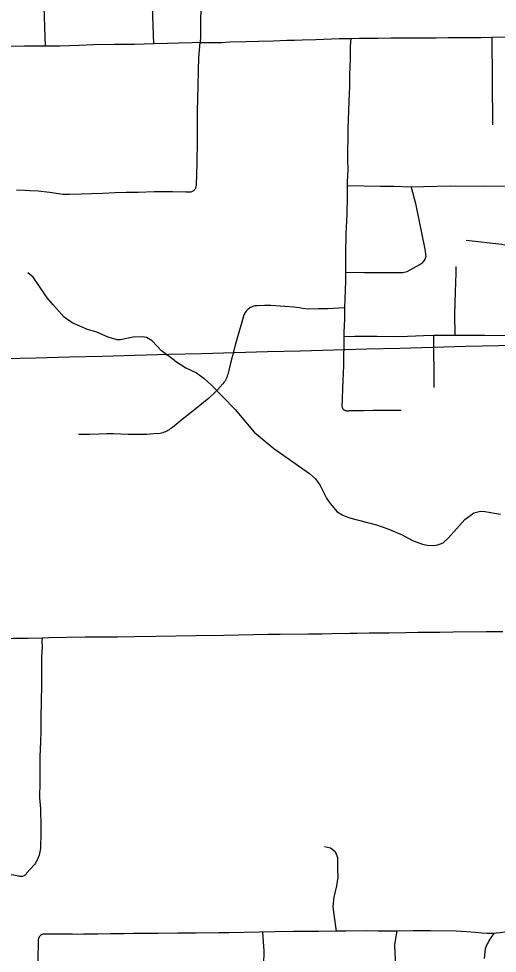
# Model space of a CAD drawing. Extents: x -19 to 366, y -4 to 359.
# Drawn here: x 153.594 to 154.399, y 181.952 to 183.524 of the extents above; entities that cross this region are included whole.
import ezdxf

# ---------------------------------------------------------------- set-up
doc = ezdxf.new("R2010")
doc.units = 0
for name, color, linetype in [('R_ROW', 7, 'Continuous'), ('R_ROW Annot', 7, 'Continuous'), ('R_Temp Easement', 7, 'Continuous'), ('Sheet Fence', 7, 'Continuous')]:
    doc.layers.add(name, color=color, linetype=linetype)

msp = doc.modelspace()

# ---------------------------------------------------------------- linework, layer by layer
at = {"layer": 'R_ROW'}
for p, q in [((153.6393, 183.4783), (153.6333, 183.646)), ((153.8215, 183.4819), (153.8163, 183.6393)), ((154.2921, 182.9921), (154.2924, 182.9042))]:
    msp.add_line(p, q, dxfattribs=at)
for points in [[(153.9025, 183.6047), (153.902, 183.5846), (153.9012, 183.5658), (153.901, 183.5546), (153.9006, 183.5393), (153.9003, 183.5222), (153.9002, 183.5054), (153.9001, 183.4946), (153.8997, 183.4842)], [(154.153, 183.4914), (154.167, 183.4917), (154.183, 183.4918), (154.1991, 183.4917), (154.2203, 183.492), (154.2318, 183.492), (154.2372, 183.4921), (154.2479, 183.4922), (154.2533, 183.4923), (154.264, 183.4922), (154.2737, 183.4923), (154.2968, 183.4924), (154.3168, 183.4926), (154.3331, 183.4928), (154.3493, 183.4926), (154.3721, 183.4929), (154.3904, 183.4932)], [(154.3904, 183.4932), (154.4363, 183.4939), (154.4788, 183.4943), (154.5417, 183.4952)], [(154.3904, 183.4932), (154.3911, 183.3457)], [(153.6393, 183.4783), (153.6235, 183.478), (153.6038, 183.478), (153.5788, 183.4777), (153.5557, 183.4775), (153.5442, 183.4773), (153.5225, 183.4773), (153.4992, 183.4775), (153.476, 183.4774), (153.4593, 183.4775), (153.4585, 183.4775)], [(153.5905, 183.2366), (153.6052, 183.236), (153.613, 183.2355), (153.6272, 183.2346), (153.6468, 183.2327), (153.6574, 183.2309), (153.6611, 183.2303), (153.6648, 183.2299), (153.6686, 183.2295), (153.6723, 183.2293), (153.6761, 183.2292), (153.6798, 183.2292), (153.6993, 183.2298), (153.7168, 183.2306), (153.736, 183.2312), (153.7563, 183.232), (153.7748, 183.2324), (153.7952, 183.2325), (153.8225, 183.2338), (153.8448, 183.2337), (153.8528, 183.2337), (153.8756, 183.2329), (153.8822, 183.233), (153.8834, 183.2331), (153.8846, 183.2333), (153.8858, 183.2337), (153.8869, 183.2342), (153.888, 183.2348), (153.889, 183.2355), (153.8899, 183.2363), (153.8907, 183.2372), (153.8914, 183.2382), (153.892, 183.2393), (153.8925, 183.2404), (153.8928, 183.2415), (153.893, 183.2427), (153.8932, 183.244), (153.8939, 183.2641), (153.8945, 183.2805), (153.8944, 183.2908), (153.8952, 183.3098), (153.8953, 183.3278), (153.8952, 183.3487), (153.8952, 183.3686), (153.8957, 183.3903), (153.8962, 183.4108), (153.8969, 183.4377), (153.8973, 183.4586), (153.8997, 183.4842)], [(153.64, 183.4783), (153.6393, 183.4783)], [(153.8215, 183.4819), (153.7892, 183.4813), (153.7546, 183.4809), (153.7201, 183.4803), (153.6961, 183.4796), (153.6633, 183.4785), (153.64, 183.4783)], [(153.8997, 183.4842), (153.8863, 183.4838), (153.8645, 183.4831), (153.8445, 183.4825), (153.8215, 183.4819)], [(153.8997, 183.4842), (153.9203, 183.4844), (153.9362, 183.4846), (153.9487, 183.4853), (153.9771, 183.486), (153.9976, 183.4866), (154.023, 183.4874), (154.0457, 183.4882), (154.0582, 183.4882), (154.0714, 183.4887), (154.0942, 183.4894), (154.1335, 183.4914), (154.153, 183.4914)], [(154.153, 183.4914), (154.152, 183.4783), (154.1521, 183.4693), (154.1519, 183.4573), (154.1512, 183.4417), (154.1508, 183.4312), (154.151, 183.4101), (154.15, 183.3987), (154.1498, 183.3858), (154.1493, 183.3692), (154.1484, 183.3544), (154.1478, 183.3393), (154.1479, 183.3236), (154.1473, 183.3022), (154.1476, 183.2857), (154.1477, 183.2723), (154.1475, 183.2588), (154.1469, 183.2512), (154.1467, 183.2431)], [(154.1467, 183.2431), (154.1467, 183.2255), (154.1461, 183.1958), (154.1448, 183.1617), (154.1441, 183.1297), (154.1441, 183.0978)], [(154.2544, 183.241), (154.2259, 183.2421), (154.2022, 183.2419), (154.1467, 183.2431)], [(154.5583, 183.2425), (154.5352, 183.2432), (154.4738, 183.243), (154.4349, 183.2428), (154.3782, 183.2423), (154.3204, 183.2426), (154.2751, 183.2414), (154.2544, 183.241)], [(154.2544, 183.241), (154.2619, 183.2137), (154.2775, 183.1367), (154.279, 183.1246), (154.2772, 183.1182), (154.2768, 183.1178)], [(154.4272, 182.9917), (154.4272, 183.0017), (154.4278, 183.011), (154.4284, 183.0321), (154.4285, 183.0583), (154.4293, 183.0934), (154.4299, 183.1149), (154.4276, 183.1371), (154.4222, 183.1412), (154.4068, 183.1445), (154.3473, 183.1512)], [(154.1441, 183.0978), (154.1753, 183.0977), (154.2337, 183.0976), (154.2407, 183.0977), (154.2476, 183.0994), (154.2728, 183.1129), (154.2768, 183.1178)], [(154.3285, 182.9921), (154.3281, 183.0271), (154.329, 183.0649), (154.3303, 183.0962), (154.3301, 183.1075)], [(154.1441, 183.0978), (154.144, 183.0828), (154.1436, 183.0678), (154.143, 183.0528), (154.1423, 183.0378)], [(154.1423, 183.0378), (154.1141, 183.0364), (154.0994, 183.0362), (154.0814, 183.0359), (154.0719, 183.0366), (154.0666, 183.038), (154.0573, 183.0391), (154.0419, 183.04), (154.0187, 183.0417), (154.0079, 183.0417), (153.9953, 183.0415), (153.9934, 183.0414), (153.9915, 183.0411), (153.9897, 183.0406), (153.9879, 183.04), (153.9861, 183.0393), (153.9844, 183.0385), (153.9828, 183.0375), (153.9812, 183.0364), (153.9798, 183.0352), (153.9784, 183.0339), (153.9771, 183.0325), (153.976, 183.0309), (153.9749, 183.0294), (153.974, 183.0277), (153.9732, 183.026), (153.9695, 183.0141), (153.9643, 182.9948), (153.9586, 182.9753), (153.9534, 182.9554), (153.9502, 182.9424), (153.9466, 182.9282), (153.946, 182.9258), (153.9452, 182.9234), (153.9443, 182.921), (153.9433, 182.9187), (153.9421, 182.9165), (153.9408, 182.9143), (153.9393, 182.9122), (153.9378, 182.9103), (153.9295, 182.9004), (153.9243, 182.8953), (153.9136, 182.8856), (153.9051, 182.8788), (153.89, 182.8664), (153.8721, 182.8526), (153.8531, 182.8369), (153.8512, 182.8355), (153.8493, 182.8342), (153.8473, 182.8329), (153.8453, 182.8317), (153.8432, 182.8306), (153.841, 182.8296), (153.8389, 182.8287), (153.8367, 182.8279), (153.8344, 182.8272), (153.8322, 182.8266), (153.8216, 182.826), (153.8094, 182.8251), (153.7998, 182.825), (153.7928, 182.8248), (153.7786, 182.8249), (153.753, 182.8261), (153.7425, 182.8261), (153.7294, 182.8255), (153.7131, 182.8249), (153.6946, 182.8248)], [(154.1423, 183.0378), (154.1423, 183.0189), (154.1413, 182.9972), (154.1415, 182.9899)], [(154.1415, 182.9899), (154.1407, 182.9407), (154.1388, 182.903), (154.1382, 182.8843), (154.138, 182.8725), (154.1383, 182.8714), (154.1387, 182.8703), (154.1392, 182.8692), (154.1398, 182.8683), (154.1406, 182.8674), (154.1414, 182.8666), (154.1424, 182.8659), (154.1434, 182.8654), (154.1445, 182.865), (154.1456, 182.8647), (154.1468, 182.8646), (154.1479, 182.8646), (154.1491, 182.8647), (154.1502, 182.865), (154.1597, 182.865), (154.1742, 182.8654), (154.1907, 182.8658), (154.2138, 182.8656), (154.2214, 182.8659), (154.2376, 182.8659)], [(154.1415, 182.9899), (154.1596, 182.9901), (154.197, 182.9903), (154.2348, 182.9898), (154.2753, 182.9917), (154.2921, 182.9921)], [(154.2921, 182.9921), (154.3139, 182.9922), (154.3285, 182.9921)], [(154.3285, 182.9921), (154.3403, 182.992), (154.3787, 182.992), (154.4172, 182.9915), (154.4272, 182.9917)], [(154.4088, 182.493), (154.3977, 182.493), (154.3809, 182.4928), (154.3253, 182.4921), (154.3025, 182.4919), (154.2906, 182.492), (154.2783, 182.4916), (154.2662, 182.4915), (154.2456, 182.4911), (154.2175, 182.4907), (154.2006, 182.4907), (154.1836, 182.4905), (154.1635, 182.49), (154.1516, 182.4899), (154.1208, 182.4895), (154.1043, 182.4891), (154.0819, 182.489), (154.0344, 182.4885), (154.0141, 182.4882), (153.9391, 182.4867), (153.8916, 182.4859), (153.8247, 182.4849), (153.7887, 182.4844), (153.7607, 182.4841), (153.7313, 182.4838), (153.7061, 182.4838), (153.645, 182.4829), (153.6335, 182.4825)], [(153.6335, 182.4825), (153.6332, 182.4773), (153.6335, 182.4675), (153.6329, 182.4506), (153.6324, 182.4349), (153.6326, 182.403), (153.6315, 182.3487), (153.6316, 182.3252), (153.631, 182.3081), (153.6299, 182.2828), (153.6297, 182.2406), (153.6294, 182.2137), (153.6307, 182.1948), (153.6314, 182.1647), (153.6316, 182.1552), (153.6307, 182.1285), (153.6304, 182.1255), (153.6299, 182.1226), (153.6293, 182.1198), (153.6286, 182.117), (153.6276, 182.1142), (153.6265, 182.1115), (153.6253, 182.1088), (153.6238, 182.1063), (153.6223, 182.1038), (153.6206, 182.1014), (153.6076, 182.0866), (153.6068, 182.0853), (153.6058, 182.0842), (153.6046, 182.0833), (153.6034, 182.0825), (153.602, 182.0818), (153.6006, 182.0814), (153.5991, 182.0811), (153.5976, 182.0811), (153.5962, 182.0812), (153.5947, 182.0816), (153.5603, 182.0882)], [(153.6335, 182.4825), (153.6095, 182.4819), (153.5854, 182.4814), (153.5666, 182.4809)], [(154.1087, 182.1315), (154.119, 182.1293), (154.1268, 182.1233), (154.1305, 182.113), (154.1305, 182.093), (154.1312, 182.0801), (154.129, 182.0653), (154.1246, 182.0464), (154.1227, 182.0309), (154.1238, 182.0213), (154.1285, 181.9892)], [(154.1285, 181.9892), (154.127, 181.9891), (154.099, 181.9888), (154.0794, 181.9888), (154.0563, 181.9885), (154.0259, 181.9881), (153.9995, 181.9876), (153.9475, 181.9865), (153.9307, 181.9863), (153.893, 181.9861), (153.8736, 181.9858), (153.8613, 181.9857), (153.8283, 181.9856), (153.8187, 181.9856), (153.811, 181.9856), (153.803, 181.9854), (153.7964, 181.9851), (153.7866, 181.9852), (153.7715, 181.9848), (153.7599, 181.9848), (153.7488, 181.9845), (153.7275, 181.9844), (153.7136, 181.9844), (153.7034, 181.9843), (153.6928, 181.9839), (153.6849, 181.9841), (153.6789, 181.9842), (153.6654, 181.9842), (153.6499, 181.9843), (153.6371, 181.9842), (153.6354, 181.9841), (153.6339, 181.9836), (153.6324, 181.9829), (153.631, 181.982)], [(154.231, 181.9895), (154.2214, 181.9894), (154.1985, 181.9895), (154.1792, 181.9896), (154.1445, 181.9895), (154.1285, 181.9892)], [(154.3938, 181.9855), (154.3904, 181.9853), (154.3824, 181.9855), (154.3737, 181.986), (154.3623, 181.9871), (154.348, 181.9882), (154.3386, 181.9888), (154.3301, 181.989), (154.287, 181.9896), (154.2581, 181.9896), (154.231, 181.9895)], [(154.3938, 181.9855), (154.392, 181.9831), (154.3902, 181.9807), (154.3885, 181.9782), (154.3869, 181.9757), (154.3853, 181.9731), (154.3839, 181.9704), (154.3825, 181.9677), (154.3813, 181.965), (154.3801, 181.9622), (154.379, 181.9593), (154.3772, 181.9434)], [(154.7158, 181.9873), (154.7053, 181.9873), (154.6748, 181.9873), (154.65, 181.9875), (154.6295, 181.9875), (154.5969, 181.9878), (154.5432, 181.9883), (154.5077, 181.9885), (154.4522, 181.9884), (154.432, 181.9885), (154.4198, 181.9882), (154.4123, 181.9876), (154.404, 181.9866), (154.3976, 181.9857), (154.3938, 181.9855)], [(153.631, 181.982), (153.6298, 181.9809), (153.6287, 181.9796), (153.628, 181.9782), (153.6274, 181.9766), (153.627, 181.975), (153.627, 181.9734), (153.6266, 181.9401), (153.6262, 181.9001), (153.6261, 181.8869)]]:
    msp.add_lwpolyline(points, dxfattribs=at)
at = {"layer": 'R_ROW Annot'}
for points in [[(154.0045, 181.9877), (154.0064, 181.9556), (154.0058, 181.9106), (154.0087, 181.8734), (154.0087, 181.8548), (154.0054, 181.8258), (154.0051, 181.8144), (154.0064, 181.7922), (154.008, 181.7661), (154.0077, 181.7489), (154.0058, 181.7309), (154.0045, 181.7198), (154.0045, 181.7133), (154.0064, 181.7068), (154.0139, 181.6905)], [(154.277, 181.7696), (154.2726, 181.7792), (154.2679, 181.7971), (154.2649, 181.8106), (154.2596, 181.826), (154.2529, 181.8384), (154.2455, 181.8489), (154.238, 181.8556), (154.2318, 181.8611), (154.2298, 181.8638), (154.2282, 181.8701), (154.2297, 181.8954), (154.2291, 181.9207), (154.2276, 181.9523), (154.227, 181.9665), (154.2288, 181.9767), (154.231, 181.9895)]]:
    msp.add_lwpolyline(points, dxfattribs=at)
at = {"layer": 'R_Temp Easement'}
for points in [[(153.8563, 182.9494), (153.8344, 182.9655), (153.8186, 182.9825), (153.8091, 182.9879), (153.8027, 182.9894), (153.7867, 182.9886), (153.765, 182.9843), (153.7597, 182.9843), (153.7449, 182.9887), (153.7257, 182.9968), (153.7098, 183.0013), (153.6844, 183.0127), (153.6709, 183.0221), (153.6522, 183.0433), (153.6423, 183.055), (153.6273, 183.0775), (153.6185, 183.0896), (153.6096, 183.0968)], [(153.8563, 182.9494), (153.8757, 182.9371), (153.8932, 182.9285), (153.9063, 182.9192), (153.9186, 182.9081), (153.9584, 182.8671), (153.9904, 182.8286), (154.0235, 182.8012), (154.0834, 182.759), (154.0936, 182.7501), (154.1014, 182.7391), (154.112, 182.718), (154.118, 182.709), (154.1302, 182.6948), (154.1394, 182.6889), (154.1509, 182.6848), (154.196, 182.6731), (154.2152, 182.6661), (154.2393, 182.6561), (154.2567, 182.6464), (154.2733, 182.6401), (154.2815, 182.6387), (154.2915, 182.6383), (154.2992, 182.6392), (154.3081, 182.6428), (154.3174, 182.651), (154.345, 182.6817), (154.3597, 182.6931), (154.371, 182.6958), (154.3782, 182.6954), (154.4047, 182.6906)]]:
    msp.add_lwpolyline(points, dxfattribs=at)
at = {"layer": 'Sheet Fence'}
for points in [[(154.1159, 1.8709), (153.9063, 10.4874), (153.696, 19.1041), (153.485, 27.7209), (153.2733, 36.3378), (153.0608, 44.9549), (152.8476, 53.5721), (152.6337, 62.1894), (152.419, 70.8069), (152.2036, 79.4245), (151.9875, 88.0422), (151.7707, 96.6601), (151.5531, 105.2782), (151.3348, 113.8963), (151.1158, 122.5147), (150.8961, 131.1331), (150.6757, 139.7517), (150.4545, 148.3704), (150.2326, 156.9893), (150.0101, 165.6083), (149.7867, 174.2275), (149.5627, 182.8468), (149.338, 191.4662), (149.1125, 200.0858), (148.8864, 208.7055), (148.6595, 217.3254), (148.4319, 225.9454), (148.2037, 234.5655), (147.9747, 243.1858), (147.745, 251.8063), (147.5146, 260.4269), (147.2835, 269.0476), (147.0517, 277.6685), (146.8191, 286.2895), (146.5859, 294.9106), (146.352, 303.5319), (146.1174, 312.1534), (145.8821, 320.775), (145.6461, 329.3967), (145.4094, 338.0186), (145.172, 346.6406)], [(0, 180.8999), (7.1228, 180.9044), (14.2457, 180.9176), (21.3685, 180.9397), (28.4912, 180.9706), (35.614, 181.0103), (42.7366, 181.0589), (49.8592, 181.1163), (56.9818, 181.1825), (64.1042, 181.2575), (71.2266, 181.3414), (78.3488, 181.4341), (85.4709, 181.5357), (92.5929, 181.646), (99.7147, 181.7652), (106.8364, 181.8933), (113.9579, 182.0301), (121.0793, 182.1758), (128.2005, 182.3303), (135.3214, 182.4936), (142.4422, 182.6658), (149.5627, 182.8468), (156.683, 183.0366), (163.8031, 183.2352), (170.9229, 183.4427), (178.0425, 183.659), (185.1617, 183.8841), (192.2807, 184.1181), (199.3994, 184.3608), (206.5178, 184.6124), (213.6359, 184.8728), (220.7537, 185.1421), (227.8711, 185.4201), (234.9881, 185.707), (242.1048, 186.0027), (249.2212, 186.3073), (256.3371, 186.6206), (263.4526, 186.9428), (270.5678, 187.2738), (277.6825, 187.6136), (284.7968, 187.9622), (291.9107, 188.3197), (299.0241, 188.6859), (306.1371, 189.061), (313.2495, 189.4449), (320.3615, 189.8377), (327.4731, 190.2392), (334.5841, 190.6495), (341.6946, 191.0687)], [(0, 172.2839), (7.1335, 172.2883), (14.267, 172.3015), (21.4005, 172.3236), (28.5339, 172.3544), (35.6673, 172.3941), (42.8006, 172.4426), (49.9339, 172.4999), (57.0671, 172.566), (64.2002, 172.6409), (71.3332, 172.7246), (78.4661, 172.8172), (85.5989, 172.9186), (92.7315, 173.0287), (99.8641, 173.1477), (106.9964, 173.2755), (114.1286, 173.4122), (121.2606, 173.5576), (128.3925, 173.7119), (135.5241, 173.8749), (142.6555, 174.0468), (149.7867, 174.2275), (156.9177, 174.417), (164.0485, 174.6153), (171.179, 174.8224), (178.3092, 175.0383), (185.4392, 175.2631), (192.5688, 175.4966), (199.6982, 175.739), (206.8273, 175.9902), (213.9561, 176.2502), (221.0845, 176.5189), (228.2126, 176.7965), (235.3404, 177.083), (242.4677, 177.3782), (249.5948, 177.6822), (256.7214, 177.995), (263.8476, 178.3167), (270.9735, 178.6471), (278.0989, 178.9863), (285.2239, 179.3344), (292.3485, 179.6912), (299.4726, 180.0569), (306.5963, 180.4314), (313.7195, 180.8146), (320.8422, 181.2067), (327.9644, 181.6076), (335.0862, 182.0172), (342.2074, 182.4357)]]:
    msp.add_spline(points, degree=3, dxfattribs=at)

doc.saveas('drawing.dxf')
